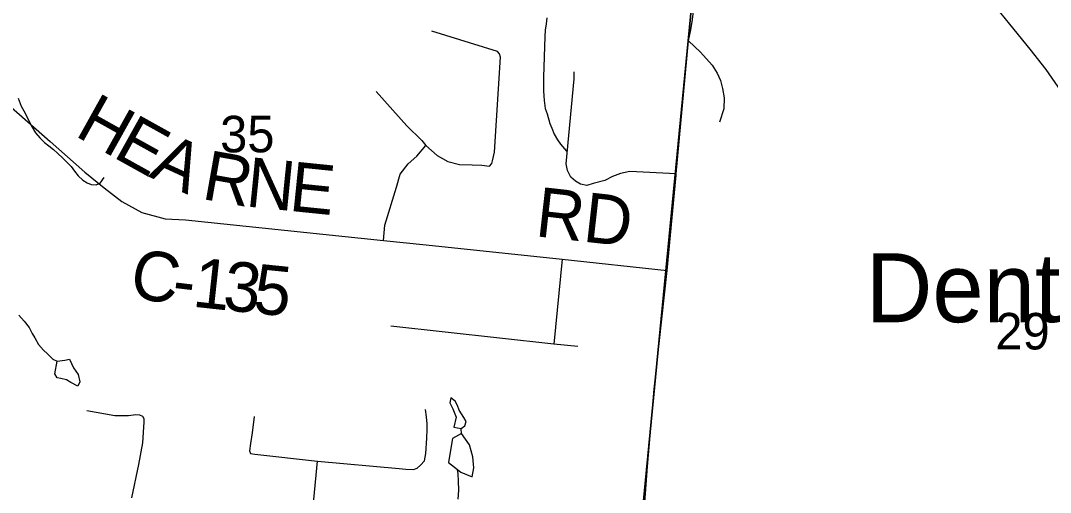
# Model space of a CAD drawing. Extents: x 0 to 34, y 0 to 22.
# Drawn here: x 5.48 to 6.66, y 15.353 to 15.894 of the extents above; entities that cross this region are included whole.
import ezdxf

# ---------------------------------------------------------------- set-up
doc = ezdxf.new("R2010")
doc.units = 0
for name, color, linetype in [('GM_X_County_Road', 7, 'Continuous'), ('GM_X_County_Road_Text', 7, 'Continuous'), ('GM_X_Minor_Lake', 7, 'Continuous'), ('GM_X_Minor_River', 7, 'Continuous'), ('GM_X_Section', 7, 'Continuous'), ('GM_X_Section_Text', 7, 'Continuous'), ('GM_X_Township_Road', 7, 'Continuous'), ('GM_X_Unincorporated_Text', 7, 'Continuous')]:
    doc.layers.add(name, color=color, linetype=linetype)

msp = doc.modelspace()

# ---------------------------------------------------------------- linework, layer by layer
at = {"layer": 'GM_X_County_Road'}
for points in [[(6.419, 16.1137), (6.4303, 16.1019), (6.4435, 16.0876), (6.4868, 16.04), (6.5286, 15.9906), (6.593, 15.914), (6.6126, 15.8896), (6.6359, 15.861), (6.6545, 15.8376), (6.675, 15.8077)], [(6.2452, 15.8706), (6.2479, 15.883), (6.2495, 15.8948), (6.2517, 15.9115), (6.2536, 15.9234), (6.2562, 15.9334), (6.2622, 15.9451), (6.2726, 15.9583), (6.2854, 15.9703)], [(5.3709, 15.8819), (5.3794, 15.8733), (5.5137, 15.755)], [(6.1923, 15.305), (6.1982, 15.3827), (6.2059, 15.4714), (6.2206, 15.6074), (6.2308, 15.7164), (6.2309, 15.7179), (6.2452, 15.8706)], [(5.5137, 15.755), (5.5536, 15.7198), (5.5756, 15.7021), (5.596, 15.6864), (5.6188, 15.6737), (5.6456, 15.6665), (5.6687, 15.6655), (5.8955, 15.6417), (5.9446, 15.6366), (6.1005, 15.6201), (6.2206, 15.6074)]]:
    msp.add_lwpolyline(points, dxfattribs=at)
at = {"layer": 'GM_X_Minor_Lake'}
for points in [[(5.5217, 15.4842), (5.5192, 15.4888), (5.5217, 15.5033)], [(5.5217, 15.5033), (5.5306, 15.5045), (5.536, 15.5055), (5.5406, 15.4959), (5.5458, 15.4881), (5.5478, 15.4797), (5.5454, 15.4749), (5.5375, 15.4789), (5.5327, 15.482), (5.5259, 15.4837), (5.5217, 15.4842)], [(5.9845, 15.4264), (5.9888, 15.4293), (5.9904, 15.4342), (5.9875, 15.4389), (5.9824, 15.4474), (5.9803, 15.4527), (5.9778, 15.4577), (5.9729, 15.4613), (5.9716, 15.4556), (5.9752, 15.4487), (5.9788, 15.4391)], [(5.9788, 15.4391), (5.9762, 15.4278), (5.9845, 15.4264)], [(5.9806, 15.3792), (5.9843, 15.3763), (5.9971, 15.371), (5.9993, 15.3812), (5.9981, 15.3938), (5.9943, 15.4075), (5.9851, 15.4203), (5.9747, 15.4149), (5.9725, 15.4013), (5.9702, 15.3873), (5.9806, 15.3792)]]:
    msp.add_lwpolyline(points, dxfattribs=at)
at = {"layer": 'GM_X_Minor_River'}
for points in [[(6.0826, 15.8968), (6.082, 15.89), (6.081, 15.8828), (6.0804, 15.8753), (6.0788, 15.829), (6.0788, 15.8179), (6.079, 15.813), (6.0792, 15.8073), (6.0797, 15.802), (6.0809, 15.7928), (6.083, 15.787), (6.0861, 15.7759), (6.0885, 15.7705), (6.0913, 15.7636), (6.0949, 15.757), (6.0985, 15.7519), (6.1051, 15.7441)], [(5.4773, 15.8046), (5.4808, 15.7957), (5.4851, 15.7876), (5.489, 15.7795), (5.4933, 15.7717), (5.4972, 15.7651), (5.502, 15.7593), (5.5075, 15.7541), (5.5123, 15.7502), (5.5178, 15.7458), (5.5226, 15.7414), (5.5281, 15.7363), (5.5333, 15.7312), (5.5377, 15.7265), (5.5417, 15.721), (5.546, 15.7156), (5.5512, 15.7108), (5.5564, 15.7076), (5.5609, 15.7059), (5.5666, 15.7054), (5.5712, 15.7075), (5.5756, 15.7138)], [(5.4779, 15.5561), (5.4841, 15.5494), (5.4896, 15.542), (5.4931, 15.535), (5.4964, 15.53), (5.5003, 15.5226), (5.5061, 15.516), (5.5109, 15.5116), (5.5168, 15.5057), (5.5217, 15.5033)], [(5.9852, 15.4202), (5.9845, 15.4264)], [(5.9813, 15.3453), (5.982, 15.3555), (5.9816, 15.3658), (5.9812, 15.3742), (5.9806, 15.3792)]]:
    msp.add_lwpolyline(points, dxfattribs=at)
at = {"layer": 'GM_X_Section'}
for points in [[(6.268, 16.1109), (6.1715, 15.1151), (5.1838, 15.2208), (5.2813, 16.2088)], [(7.2064, 16.0507), (7.1496, 15.0512), (6.1715, 15.1151), (6.268, 16.1109)]]:
    msp.add_lwpolyline(points, close=True, dxfattribs=at)
at = {"layer": 'GM_X_Township_Road'}
msp.add_line((6.1005, 15.6201), (6.0907, 15.523), dxfattribs=at)
for points in [[(5.8871, 15.8124), (5.9223, 15.773), (5.9396, 15.7562), (5.9441, 15.7507), (5.957, 15.739), (5.9694, 15.732), (5.9826, 15.7289), (5.9972, 15.7282), (6.0082, 15.728), (6.017, 15.7267), (6.0198, 15.73), (6.0205, 15.7329), (6.0227, 15.743), (6.0298, 15.8516), (6.0287, 15.8554), (6.0261, 15.8581), (5.9509, 15.8814)], [(6.2452, 15.8706), (6.2589, 15.8576), (6.2721, 15.8427), (6.2778, 15.8333), (6.2816, 15.8249), (6.284, 15.816), (6.2858, 15.805), (6.2856, 15.7927), (6.2806, 15.7772)], [(6.2309, 15.7179), (6.1777, 15.7207), (6.1671, 15.7185), (6.1579, 15.7149), (6.1492, 15.7106), (6.1359, 15.7068), (6.1287, 15.7048), (6.1215, 15.7062), (6.1157, 15.7096), (6.1104, 15.7144), (6.1065, 15.7217), (6.1048, 15.7296), (6.1142, 15.8271), (6.1142, 15.835)], [(5.8955, 15.6417), (5.8972, 15.6593), (5.9107, 15.7028), (5.9146, 15.7175), (5.9241, 15.7295), (5.9337, 15.7383), (5.9441, 15.7507)], [(6.1182, 15.52), (6.0907, 15.523), (5.9041, 15.5435)], [(5.6072, 15.3467), (5.6154, 15.3848), (5.6199, 15.4096), (5.6212, 15.4277), (5.6215, 15.4336), (5.6216, 15.4374), (5.6198, 15.44), (5.6167, 15.4416), (5.6118, 15.4419), (5.6037, 15.4408), (5.5879, 15.4409), (5.556, 15.4464)], [(5.7476, 15.4401), (5.7453, 15.4211), (5.7435, 15.4089), (5.7422, 15.4007), (5.7433, 15.3976), (5.7482, 15.3967), (5.8199, 15.3889), (5.9138, 15.3802), (5.9214, 15.3796), (5.9299, 15.3791), (5.9341, 15.3806), (5.938, 15.3841), (5.9425, 15.3893), (5.9442, 15.3976), (5.9452, 15.4153), (5.9456, 15.4251), (5.9456, 15.4315), (5.9448, 15.4397), (5.9438, 15.448)], [(5.8058, 15.2998), (5.8107, 15.3171), (5.8142, 15.3324), (5.816, 15.3448), (5.8199, 15.3889)]]:
    msp.add_lwpolyline(points, dxfattribs=at)

# ---------------------------------------------------------------- texts
at = {"layer": 'GM_X_County_Road_Text'}
for s, height, rotation, p in [('H', 0.0568, 330.885, (5.5406, 15.7624)), ('E', 0.0568, 330.9032, (5.5843, 15.738)), ('A', 0.0568, 335.2299, (5.6256, 15.7152)), ('R', 0.0568, 349.9511, (5.6862, 15.6895)), ('N', 0.0568, 354.2782, (5.7368, 15.6808)), ('E', 0.0568, 354.1657, (5.7865, 15.6758)), ('RD', 0.05682, 353.6051, (6.0684, 15.6467)), ('C', 0.0568, 350.0091, (5.603, 15.5774)), ('1', 0.0568, 353.8167, (5.6757, 15.566)), ('3', 0.0568, 354.0288, (5.7104, 15.5623)), ('5', 0.0568, 354.1266, (5.7451, 15.5587)), ('-', 0.0568, 353.1846, (5.652, 15.5689))]:
    msp.add_text(s, height=height, rotation=rotation, dxfattribs=at).set_placement(p)
at = {"layer": 'GM_X_Section_Text'}
for s, p in [('35', (5.7085, 15.7427)), ('29', (6.5965, 15.5168))]:
    msp.add_text(s, height=0.04186, rotation=0, dxfattribs=at).set_placement(p)
at = {"layer": 'GM_X_Unincorporated_Text'}
msp.add_text('Dent', height=0.07898, rotation=0, dxfattribs=at).set_placement((6.4481, 15.548))

doc.saveas('drawing.dxf')
